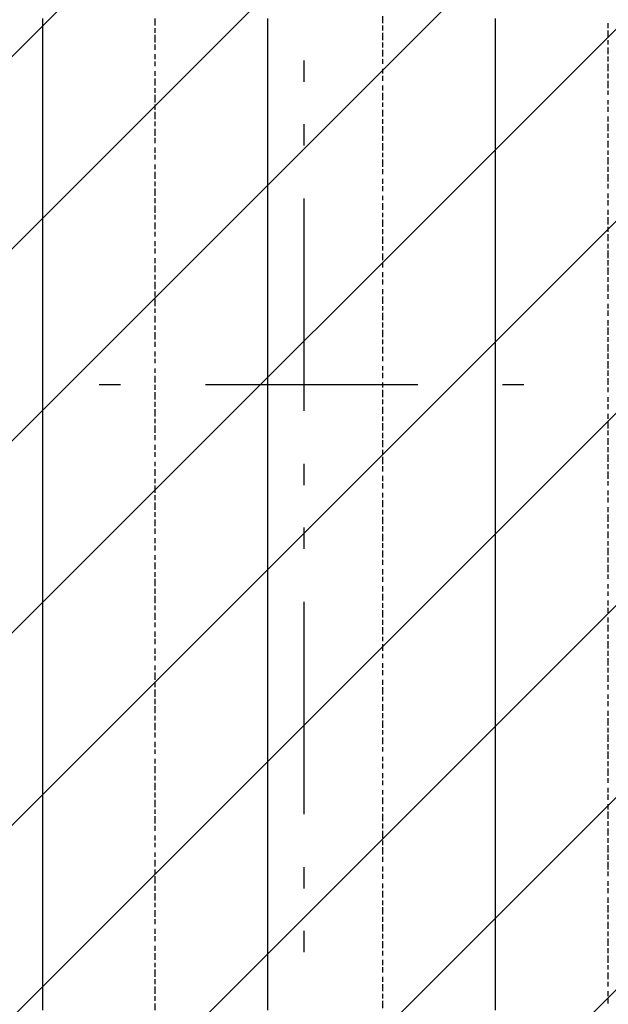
# Model space of a CAD drawing. Extents: x 997 to 109698, y 921 to 94021.
# Tile 655 of 656: x 31196 to 32235, y 51136 to 52876. Entities that reach past the tile are written whole.
import ezdxf

# ---------------------------------------------------------------- set-up
doc = ezdxf.new("R2010")
doc.units = 0
doc.header["$MEASUREMENT"] = 0
for name, color, linetype in [('12', 7, 'CONTINUOUS'), ('28', 7, 'CONTINUOUS'), ('40', 7, 'CONTINUOUS')]:
    doc.layers.add(name, color=color, linetype=linetype)

msp = doc.modelspace()

# ---------------------------------------------------------------- linework, layer by layer
at = {"layer": '12', "color": 1}
for p, q in [((31836.630503, 52881.563401), (31836.630503, 52869.563401)), ((31434.630503, 52877.563401), (31434.630503, 52865.563401)), ((31836.630503, 52865.563401), (31836.630503, 52856.563401)), ((32234.630503, 52869.563401), (32234.630503, 52860.563401)), ((31434.630503, 52860.563401), (31434.630503, 52852.563401)), ((31434.630503, 52848.563401), (31434.630503, 52835.563401)), ((31836.630503, 52852.563401), (31836.630503, 52839.563401)), ((32234.630503, 52856.563401), (32234.630503, 52843.563401)), ((31434.630503, 52831.563401), (31434.630503, 52822.563401)), ((31836.630503, 52835.563401), (31836.630503, 52826.563401)), ((32234.630503, 52839.563401), (32234.630503, 52831.563401)), ((32234.630503, 52826.563401), (32234.630503, 52814.563401)), ((31434.630503, 52814.563401), (31434.630503, 52805.563401)), ((31836.630503, 52822.563401), (31836.630503, 52810.563401)), ((32234.630503, 52810.563401), (32234.630503, 52801.563401)), ((31434.630503, 52801.563401), (31434.630503, 52793.563401)), ((31836.630503, 52805.563401), (31836.630503, 52797.563401)), ((32234.630503, 52797.563401), (32234.630503, 52784.563401)), ((31434.630503, 52784.563401), (31434.630503, 52776.563401)), ((31836.630503, 52788.563401), (31836.630503, 52780.563401)), ((31836.630503, 52776.563401), (31836.630503, 52767.563401)), ((32234.630503, 52780.563401), (32234.630503, 52771.563401)), ((31434.630503, 52771.563401), (31434.630503, 52759.563401)), ((31836.630503, 52759.563401), (31836.630503, 52750.563401)), ((32234.630503, 52767.563401), (32234.630503, 52754.563401)), ((31434.630503, 52754.563401), (31434.630503, 52746.563401)), ((31434.630503, 52742.563401), (31434.630503, 52729.563401)), ((31836.630503, 52746.563401), (31836.630503, 52733.563401)), ((32234.630503, 52750.563401), (32234.630503, 52742.563401)), ((31434.630503, 52725.563401), (31434.630503, 52716.563401)), ((31836.630503, 52729.563401), (31836.630503, 52721.563401)), ((32234.630503, 52733.563401), (32234.630503, 52725.563401)), ((31434.630503, 52712.563401), (31434.630503, 52699.563401)), ((31836.630503, 52716.563401), (31836.630503, 52704.563401)), ((32234.630503, 52721.563401), (32234.630503, 52712.563401)), ((31434.630503, 52695.563401), (31434.630503, 52687.563401)), ((31836.630503, 52699.563401), (31836.630503, 52691.563401)), ((31836.630503, 52687.563401), (31836.630503, 52674.563401)), ((32234.630503, 52704.563401), (32234.630503, 52695.563401)), ((32234.630503, 52691.563401), (32234.630503, 52678.563401)), ((31434.630503, 52682.563401), (31434.630503, 52670.563401)), ((31836.630503, 52670.563401), (31836.630503, 52661.563401)), ((32234.630503, 52674.563401), (32234.630503, 52666.563401)), ((31434.630503, 52666.563401), (31434.630503, 52657.563401)), ((31836.630503, 52657.563401), (31836.630503, 52644.563401)), ((32234.630503, 52661.563401), (32234.630503, 52649.563401)), ((31434.630503, 52649.563401), (31434.630503, 52640.563401)), ((31434.630503, 52636.563401), (31434.630503, 52628.563401)), ((31836.630503, 52640.563401), (31836.630503, 52632.563401)), ((32234.630503, 52644.563401), (32234.630503, 52636.563401)), ((31434.630503, 52619.563401), (31434.630503, 52611.563401)), ((31836.630503, 52628.563401), (31836.630503, 52615.563401)), ((32234.630503, 52632.563401), (32234.630503, 52619.563401)), ((31434.630503, 52606.563401), (31434.630503, 52594.563401)), ((31836.630503, 52611.563401), (31836.630503, 52602.563401)), ((32234.630503, 52615.563401), (32234.630503, 52606.563401)), ((32234.630503, 52602.563401), (32234.630503, 52589.563401)), ((31434.630503, 52589.563401), (31434.630503, 52581.563401)), ((31836.630503, 52594.563401), (31836.630503, 52585.563401)), ((32234.630503, 52585.563401), (32234.630503, 52577.563401)), ((31434.630503, 52577.563401), (31434.630503, 52564.563401)), ((31836.630503, 52581.563401), (31836.630503, 52572.563401)), ((32234.630503, 52568.563401), (32234.630503, 52560.563401)), ((31434.630503, 52560.563401), (31434.630503, 52551.563401)), ((31836.630503, 52564.563401), (31836.630503, 52556.563401)), ((31836.630503, 52551.563401), (31836.630503, 52539.563401)), ((32234.630503, 52556.563401), (32234.630503, 52547.563401)), ((31434.630503, 52547.563401), (31434.630503, 52534.563401)), ((31836.630503, 52534.563401), (31836.630503, 52526.563401)), ((32234.630503, 52539.563401), (32234.630503, 52530.563401)), ((31434.630503, 52530.563401), (31434.630503, 52522.563401)), ((31434.630503, 52517.563401), (31434.630503, 52505.563401)), ((31836.630503, 52522.563401), (31836.630503, 52509.563401)), ((32234.630503, 52526.563401), (32234.630503, 52513.563401)), ((31434.630503, 52500.563401), (31434.630503, 52492.563401)), ((31836.630503, 52505.563401), (31836.630503, 52496.563401)), ((32234.630503, 52509.563401), (32234.630503, 52500.563401)), ((32234.630503, 52496.563401), (32234.630503, 52484.563401)), ((31434.630503, 52484.563401), (31434.630503, 52475.563401)), ((31836.630503, 52492.563401), (31836.630503, 52479.563401)), ((32234.630503, 52479.563401), (32234.630503, 52471.563401)), ((31434.630503, 52471.563401), (31434.630503, 52462.563401)), ((31836.630503, 52475.563401), (31836.630503, 52467.563401)), ((31836.630503, 52462.563401), (31836.630503, 52450.563401)), ((32234.630503, 52467.563401), (32234.630503, 52454.563401)), ((31434.630503, 52454.563401), (31434.630503, 52445.563401)), ((31836.630503, 52445.563401), (31836.630503, 52437.563401)), ((32234.630503, 52450.563401), (32234.630503, 52441.563401)), ((31434.630503, 52441.563401), (31434.630503, 52429.563401)), ((31836.630503, 52429.563401), (31836.630503, 52420.563401)), ((32234.630503, 52437.563401), (32234.630503, 52424.563401)), ((31434.630503, 52424.563401), (31434.630503, 52416.563401)), ((31434.630503, 52412.563401), (31434.630503, 52399.563401)), ((31836.630503, 52416.563401), (31836.630503, 52407.563401)), ((32234.630503, 52420.563401), (32234.630503, 52412.563401)), ((31434.630503, 52395.563401), (31434.630503, 52386.563401)), ((31836.630503, 52399.563401), (31836.630503, 52390.563401)), ((32234.630503, 52407.563401), (32234.630503, 52395.563401)), ((31434.630503, 52382.563401), (31434.630503, 52369.563401)), ((31836.630503, 52386.563401), (31836.630503, 52373.563401)), ((32234.630503, 52390.563401), (32234.630503, 52382.563401)), ((31434.630503, 52365.563401), (31434.630503, 52357.563401)), ((31836.630503, 52369.563401), (31836.630503, 52361.563401)), ((31836.630503, 52357.563401), (31836.630503, 52344.563401)), ((32234.630503, 52373.563401), (32234.630503, 52365.563401)), ((32234.630503, 52361.563401), (32234.630503, 52352.563401)), ((31434.630503, 52352.563401), (31434.630503, 52340.563401)), ((31836.630503, 52340.563401), (31836.630503, 52331.563401)), ((32234.630503, 52344.563401), (32234.630503, 52335.563401)), ((31434.630503, 52335.563401), (31434.630503, 52327.563401)), ((31434.630503, 52323.563401), (31434.630503, 52310.563401)), ((31836.630503, 52327.563401), (31836.630503, 52314.563401)), ((32234.630503, 52331.563401), (32234.630503, 52318.563401)), ((31434.630503, 52306.563401), (31434.630503, 52297.563401)), ((31836.630503, 52310.563401), (31836.630503, 52302.563401)), ((32234.630503, 52314.563401), (32234.630503, 52306.563401)), ((31434.630503, 52289.563401), (31434.630503, 52280.563401)), ((31836.630503, 52297.563401), (31836.630503, 52285.563401)), ((32234.630503, 52302.563401), (32234.630503, 52289.563401)), ((31434.630503, 52276.563401), (31434.630503, 52268.563401)), ((31836.630503, 52280.563401), (31836.630503, 52272.563401)), ((32234.630503, 52285.563401), (32234.630503, 52276.563401)), ((32234.630503, 52272.563401), (32234.630503, 52259.563401)), ((31434.630503, 52259.563401), (31434.630503, 52251.563401)), ((31836.630503, 52263.563401), (31836.630503, 52255.563401)), ((32234.630503, 52255.563401), (32234.630503, 52246.563401)), ((31434.630503, 52246.563401), (31434.630503, 52234.563401)), ((31836.630503, 52251.563401), (31836.630503, 52242.563401)), ((32234.630503, 52242.563401), (32234.630503, 52230.563401)), ((31434.630503, 52230.563401), (31434.630503, 52221.563401)), ((31836.630503, 52234.563401), (31836.630503, 52225.563401)), ((31836.630503, 52221.563401), (31836.630503, 52208.563401)), ((32234.630503, 52225.563401), (32234.630503, 52217.563401)), ((31434.630503, 52217.563401), (31434.630503, 52204.563401)), ((31434.630503, 52200.563401), (31434.630503, 52191.563401)), ((31836.630503, 52204.563401), (31836.630503, 52196.563401)), ((32234.630503, 52208.563401), (32234.630503, 52200.563401)), ((31434.630503, 52187.563401), (31434.630503, 52174.563401)), ((31836.630503, 52191.563401), (31836.630503, 52179.563401)), ((32234.630503, 52196.563401), (32234.630503, 52187.563401)), ((31434.630503, 52170.563401), (31434.630503, 52162.563401)), ((31836.630503, 52174.563401), (31836.630503, 52166.563401)), ((32234.630503, 52179.563401), (32234.630503, 52170.563401)), ((32234.630503, 52166.563401), (32234.630503, 52153.563401)), ((31434.630503, 52158.563401), (31434.630503, 52145.563401)), ((31836.630503, 52162.563401), (31836.630503, 52149.563401)), ((32234.630503, 52149.563401), (32234.630503, 52141.563401)), ((31434.630503, 52141.563401), (31434.630503, 52132.563401)), ((31836.630503, 52145.563401), (31836.630503, 52136.563401)), ((31836.630503, 52132.563401), (31836.630503, 52120.563401)), ((32234.630503, 52136.563401), (32234.630503, 52124.563401)), ((31434.630503, 52124.563401), (31434.630503, 52115.563401)), ((31836.630503, 52115.563401), (31836.630503, 52107.563401)), ((32234.630503, 52120.563401), (32234.630503, 52111.563401)), ((31434.630503, 52111.563401), (31434.630503, 52103.563401)), ((31836.630503, 52103.563401), (31836.630503, 52090.563401)), ((32234.630503, 52107.563401), (32234.630503, 52094.563401)), ((31434.630503, 52094.563401), (31434.630503, 52086.563401)), ((31434.630503, 52081.563401), (31434.630503, 52069.563401)), ((31836.630503, 52086.563401), (31836.630503, 52077.563401)), ((32234.630503, 52090.563401), (32234.630503, 52081.563401)), ((31434.630503, 52064.563401), (31434.630503, 52056.563401)), ((31836.630503, 52069.563401), (31836.630503, 52060.563401)), ((32234.630503, 52077.563401), (32234.630503, 52064.563401)), ((31434.630503, 52052.563401), (31434.630503, 52039.563401)), ((31836.630503, 52056.563401), (31836.630503, 52047.563401)), ((32234.630503, 52060.563401), (32234.630503, 52052.563401)), ((31434.630503, 52035.563401), (31434.630503, 52026.563401)), ((31836.630503, 52039.563401), (31836.630503, 52031.563401)), ((31836.630503, 52026.563401), (31836.630503, 52014.563401)), ((32234.630503, 52043.563401), (32234.630503, 52035.563401)), ((32234.630503, 52031.563401), (32234.630503, 52022.563401)), ((31434.630503, 52022.563401), (31434.630503, 52009.563401)), ((31836.630503, 52009.563401), (31836.630503, 52001.563401)), ((32234.630503, 52014.563401), (32234.630503, 52005.563401)), ((31434.630503, 52005.563401), (31434.630503, 51997.563401)), ((31434.630503, 51992.563401), (31434.630503, 51980.563401)), ((31836.630503, 51997.563401), (31836.630503, 51984.563401)), ((32234.630503, 52001.563401), (32234.630503, 51988.563401)), ((31434.630503, 51976.563401), (31434.630503, 51967.563401)), ((31836.630503, 51980.563401), (31836.630503, 51971.563401)), ((32234.630503, 51984.563401), (32234.630503, 51976.563401)), ((31434.630503, 51959.563401), (31434.630503, 51950.563401)), ((31836.630503, 51967.563401), (31836.630503, 51954.563401)), ((32234.630503, 51971.563401), (32234.630503, 51959.563401)), ((31434.630503, 51946.563401), (31434.630503, 51937.563401)), ((31836.630503, 51950.563401), (31836.630503, 51942.563401)), ((32234.630503, 51954.563401), (32234.630503, 51946.563401)), ((32234.630503, 51942.563401), (32234.630503, 51929.563401)), ((31434.630503, 51929.563401), (31434.630503, 51921.563401)), ((31836.630503, 51937.563401), (31836.630503, 51925.563401)), ((32234.630503, 51925.563401), (32234.630503, 51916.563401)), ((31434.630503, 51916.563401), (31434.630503, 51904.563401)), ((31836.630503, 51921.563401), (31836.630503, 51912.563401)), ((32234.630503, 51912.563401), (32234.630503, 51899.563401)), ((31434.630503, 51899.563401), (31434.630503, 51891.563401)), ((31434.630503, 51887.563401), (31434.630503, 51874.563401)), ((31836.630503, 51904.563401), (31836.630503, 51895.563401)), ((31836.630503, 51891.563401), (31836.630503, 51882.563401)), ((32234.630503, 51895.563401), (32234.630503, 51887.563401)), ((31434.630503, 51870.563401), (31434.630503, 51861.563401)), ((31836.630503, 51874.563401), (31836.630503, 51865.563401)), ((32234.630503, 51878.563401), (32234.630503, 51870.563401)), ((31434.630503, 51857.563401), (31434.630503, 51844.563401)), ((31836.630503, 51861.563401), (31836.630503, 51849.563401)), ((32234.630503, 51865.563401), (32234.630503, 51857.563401)), ((31434.630503, 51840.563401), (31434.630503, 51832.563401)), ((31836.630503, 51844.563401), (31836.630503, 51836.563401)), ((32234.630503, 51849.563401), (32234.630503, 51840.563401)), ((32234.630503, 51836.563401), (32234.630503, 51827.563401)), ((31434.630503, 51827.563401), (31434.630503, 51815.563401)), ((31836.630503, 51832.563401), (31836.630503, 51819.563401)), ((32234.630503, 51819.563401), (32234.630503, 51810.563401)), ((31434.630503, 51810.563401), (31434.630503, 51802.563401)), ((31836.630503, 51815.563401), (31836.630503, 51806.563401)), ((31836.630503, 51802.563401), (31836.630503, 51789.563401)), ((32234.630503, 51806.563401), (32234.630503, 51794.563401)), ((31434.630503, 51794.563401), (31434.630503, 51785.563401)), ((31836.630503, 51785.563401), (31836.630503, 51777.563401)), ((32234.630503, 51789.563401), (32234.630503, 51781.563401)), ((31434.630503, 51781.563401), (31434.630503, 51772.563401)), ((31836.630503, 51772.563401), (31836.630503, 51760.563401)), ((32234.630503, 51777.563401), (32234.630503, 51764.563401)), ((31434.630503, 51764.563401), (31434.630503, 51755.563401)), ((31434.630503, 51751.563401), (31434.630503, 51743.563401)), ((31836.630503, 51755.563401), (31836.630503, 51747.563401)), ((32234.630503, 51760.563401), (32234.630503, 51751.563401)), ((31434.630503, 51734.563401), (31434.630503, 51726.563401)), ((31836.630503, 51738.563401), (31836.630503, 51730.563401)), ((32234.630503, 51747.563401), (32234.630503, 51734.563401)), ((31434.630503, 51722.563401), (31434.630503, 51709.563401)), ((31836.630503, 51726.563401), (31836.630503, 51717.563401)), ((32234.630503, 51730.563401), (32234.630503, 51722.563401)), ((32234.630503, 51717.563401), (32234.630503, 51705.563401)), ((31434.630503, 51705.563401), (31434.630503, 51696.563401)), ((31836.630503, 51709.563401), (31836.630503, 51700.563401)), ((31836.630503, 51696.563401), (31836.630503, 51683.563401)), ((32234.630503, 51700.563401), (32234.630503, 51692.563401)), ((31434.630503, 51692.563401), (31434.630503, 51679.563401)), ((31836.630503, 51679.563401), (31836.630503, 51671.563401)), ((32234.630503, 51683.563401), (32234.630503, 51675.563401)), ((31434.630503, 51675.563401), (31434.630503, 51666.563401)), ((31434.630503, 51662.563401), (31434.630503, 51650.563401)), ((31836.630503, 51666.563401), (31836.630503, 51654.563401)), ((32234.630503, 51671.563401), (32234.630503, 51662.563401)), ((31434.630503, 51645.563401), (31434.630503, 51637.563401)), ((31836.630503, 51650.563401), (31836.630503, 51641.563401)), ((32234.630503, 51654.563401), (32234.630503, 51645.563401)), ((31434.630503, 51633.563401), (31434.630503, 51620.563401)), ((31836.630503, 51637.563401), (31836.630503, 51624.563401)), ((32234.630503, 51641.563401), (32234.630503, 51628.563401)), ((31434.630503, 51616.563401), (31434.630503, 51607.563401)), ((31836.630503, 51620.563401), (31836.630503, 51612.563401)), ((32234.630503, 51624.563401), (32234.630503, 51616.563401)), ((32234.630503, 51612.563401), (32234.630503, 51599.563401)), ((31434.630503, 51599.563401), (31434.630503, 51590.563401)), ((31836.630503, 51607.563401), (31836.630503, 51595.563401)), ((32234.630503, 51595.563401), (32234.630503, 51586.563401)), ((31434.630503, 51586.563401), (31434.630503, 51578.563401)), ((31836.630503, 51590.563401), (31836.630503, 51582.563401)), ((32234.630503, 51582.563401), (32234.630503, 51569.563401)), ((31434.630503, 51569.563401), (31434.630503, 51561.563401)), ((31836.630503, 51573.563401), (31836.630503, 51565.563401)), ((31836.630503, 51561.563401), (31836.630503, 51552.563401)), ((32234.630503, 51565.563401), (32234.630503, 51556.563401)), ((31434.630503, 51556.563401), (31434.630503, 51544.563401)), ((31434.630503, 51539.563401), (31434.630503, 51531.563401)), ((31836.630503, 51544.563401), (31836.630503, 51535.563401)), ((32234.630503, 51552.563401), (32234.630503, 51539.563401)), ((31434.630503, 51527.563401), (31434.630503, 51514.563401)), ((31836.630503, 51531.563401), (31836.630503, 51523.563401)), ((32234.630503, 51535.563401), (32234.630503, 51527.563401)), ((31434.630503, 51510.563401), (31434.630503, 51501.563401)), ((31836.630503, 51514.563401), (31836.630503, 51506.563401)), ((32234.630503, 51518.563401), (32234.630503, 51510.563401)), ((32234.630503, 51506.563401), (32234.630503, 51497.563401)), ((31434.630503, 51497.563401), (31434.630503, 51484.563401)), ((31836.630503, 51501.563401), (31836.630503, 51489.563401)), ((32234.630503, 51489.563401), (32234.630503, 51480.563401)), ((31434.630503, 51480.563401), (31434.630503, 51472.563401)), ((31836.630503, 51484.563401), (31836.630503, 51476.563401)), ((31836.630503, 51472.563401), (31836.630503, 51459.563401)), ((32234.630503, 51476.563401), (32234.630503, 51463.563401)), ((31434.630503, 51468.563401), (31434.630503, 51455.563401)), ((31836.630503, 51455.563401), (31836.630503, 51446.563401)), ((32234.630503, 51459.563401), (32234.630503, 51451.563401)), ((31434.630503, 51451.563401), (31434.630503, 51442.563401)), ((31836.630503, 51442.563401), (31836.630503, 51429.563401)), ((32234.630503, 51446.563401), (32234.630503, 51434.563401)), ((31434.630503, 51434.563401), (31434.630503, 51425.563401)), ((31434.630503, 51421.563401), (31434.630503, 51413.563401)), ((31836.630503, 51425.563401), (31836.630503, 51417.563401)), ((32234.630503, 51429.563401), (32234.630503, 51421.563401)), ((32234.630503, 51417.563401), (32234.630503, 51404.563401)), ((31434.630503, 51404.563401), (31434.630503, 51396.563401)), ((31836.630503, 51413.563401), (31836.630503, 51400.563401)), ((32234.630503, 51400.563401), (32234.630503, 51391.563401)), ((31434.630503, 51391.563401), (31434.630503, 51379.563401)), ((31836.630503, 51396.563401), (31836.630503, 51387.563401)), ((32234.630503, 51387.563401), (32234.630503, 51374.563401)), ((31434.630503, 51374.563401), (31434.630503, 51366.563401)), ((31836.630503, 51379.563401), (31836.630503, 51370.563401)), ((31836.630503, 51366.563401), (31836.630503, 51357.563401)), ((32234.630503, 51370.563401), (32234.630503, 51362.563401)), ((31434.630503, 51362.563401), (31434.630503, 51349.563401)), ((31836.630503, 51349.563401), (31836.630503, 51341.563401)), ((32234.630503, 51353.563401), (32234.630503, 51345.563401)), ((31434.630503, 51345.563401), (31434.630503, 51336.563401)), ((31434.630503, 51332.563401), (31434.630503, 51319.563401)), ((31836.630503, 51336.563401), (31836.630503, 51324.563401)), ((32234.630503, 51341.563401), (32234.630503, 51332.563401)), ((31434.630503, 51315.563401), (31434.630503, 51307.563401)), ((31836.630503, 51319.563401), (31836.630503, 51311.563401)), ((32234.630503, 51324.563401), (32234.630503, 51315.563401)), ((31434.630503, 51302.563401), (31434.630503, 51290.563401)), ((31836.630503, 51307.563401), (31836.630503, 51294.563401)), ((32234.630503, 51311.563401), (32234.630503, 51298.563401)), ((31434.630503, 51286.563401), (31434.630503, 51277.563401)), ((31836.630503, 51290.563401), (31836.630503, 51281.563401)), ((32234.630503, 51294.563401), (32234.630503, 51286.563401)), ((32234.630503, 51281.563401), (32234.630503, 51269.563401)), ((31434.630503, 51269.563401), (31434.630503, 51260.563401)), ((31836.630503, 51277.563401), (31836.630503, 51264.563401)), ((32234.630503, 51264.563401), (32234.630503, 51256.563401)), ((31434.630503, 51256.563401), (31434.630503, 51247.563401)), ((31836.630503, 51260.563401), (31836.630503, 51252.563401)), ((31836.630503, 51247.563401), (31836.630503, 51235.563401)), ((32234.630503, 51252.563401), (32234.630503, 51239.563401)), ((31434.630503, 51239.563401), (31434.630503, 51230.563401)), ((31434.630503, 51226.563401), (31434.630503, 51214.563401)), ((31836.630503, 51230.563401), (31836.630503, 51222.563401)), ((32234.630503, 51235.563401), (32234.630503, 51226.563401)), ((31434.630503, 51209.563401), (31434.630503, 51201.563401)), ((31836.630503, 51214.563401), (31836.630503, 51205.563401)), ((32234.630503, 51222.563401), (32234.630503, 51209.563401)), ((31434.630503, 51197.563401), (31434.630503, 51184.563401)), ((31836.630503, 51201.563401), (31836.630503, 51192.563401)), ((32234.630503, 51205.563401), (32234.630503, 51197.563401)), ((32234.630503, 51192.563401), (32234.630503, 51180.563401)), ((31434.630503, 51180.563401), (31434.630503, 51171.563401)), ((31836.630503, 51184.563401), (31836.630503, 51175.563401)), ((32234.630503, 51175.563401), (32234.630503, 51167.563401)), ((31434.630503, 51167.563401), (31434.630503, 51154.563401)), ((31836.630503, 51171.563401), (31836.630503, 51159.563401)), ((32234.630503, 51159.563401), (32234.630503, 51150.563401)), ((31434.630503, 51150.563401), (31434.630503, 51142.563401)), ((31836.630503, 51154.563401), (31836.630503, 51146.563401)), ((31836.630503, 51142.563401), (31836.630503, 51129.563401)), ((32234.630503, 51146.563401), (32234.630503, 51137.563401)), ((31434.630503, 51137.563401), (31434.630503, 51125.563401))]:
    msp.add_line(p, q, dxfattribs=at)
at = {"layer": '12', "color": 5}
for p, q in [((31235.630503, 52877.563401), (31235.630503, 52865.563401)), ((31235.630503, 52865.563401), (31235.630503, 52856.563401)), ((31633.630503, 52877.563401), (31633.630503, 52865.563401)), ((31633.630503, 52865.563401), (31633.630503, 52856.563401)), ((32035.630503, 52877.563401), (32035.630503, 52865.563401)), ((32035.630503, 52865.563401), (32035.630503, 52856.563401)), ((31235.630503, 52856.563401), (31235.630503, 52848.563401)), ((31235.630503, 52848.563401), (31235.630503, 52835.563401)), ((31633.630503, 52856.563401), (31633.630503, 52843.563401)), ((32035.630503, 52856.563401), (32035.630503, 52843.563401)), ((31235.630503, 52835.563401), (31235.630503, 52826.563401)), ((31235.630503, 52826.563401), (31235.630503, 52814.563401)), ((31633.630503, 52843.563401), (31633.630503, 52835.563401)), ((31633.630503, 52835.563401), (31633.630503, 52826.563401)), ((31633.630503, 52826.563401), (31633.630503, 52814.563401)), ((32035.630503, 52843.563401), (32035.630503, 52835.563401)), ((32035.630503, 52835.563401), (32035.630503, 52826.563401)), ((32035.630503, 52826.563401), (32035.630503, 52814.563401)), ((31235.630503, 52814.563401), (31235.630503, 52805.563401)), ((31633.630503, 52814.563401), (31633.630503, 52805.563401)), ((32035.630503, 52814.563401), (32035.630503, 52805.563401)), ((31235.630503, 52805.563401), (31235.630503, 52797.563401)), ((31235.630503, 52797.563401), (31235.630503, 52784.563401)), ((31633.630503, 52805.563401), (31633.630503, 52797.563401)), ((31633.630503, 52797.563401), (31633.630503, 52784.563401)), ((32035.630503, 52805.563401), (32035.630503, 52797.563401)), ((32035.630503, 52797.563401), (32035.630503, 52784.563401)), ((31235.630503, 52784.563401), (31235.630503, 52776.563401)), ((31235.630503, 52776.563401), (31235.630503, 52767.563401)), ((31633.630503, 52784.563401), (31633.630503, 52776.563401)), ((31633.630503, 52776.563401), (31633.630503, 52767.563401)), ((32035.630503, 52784.563401), (32035.630503, 52776.563401)), ((32035.630503, 52776.563401), (32035.630503, 52767.563401)), ((31235.630503, 52767.563401), (31235.630503, 52754.563401)), ((31633.630503, 52767.563401), (31633.630503, 52754.563401)), ((32035.630503, 52767.563401), (32035.630503, 52754.563401)), ((31235.630503, 52754.563401), (31235.630503, 52746.563401)), ((31235.630503, 52746.563401), (31235.630503, 52738.563401)), ((31633.630503, 52754.563401), (31633.630503, 52746.563401)), ((31633.630503, 52746.563401), (31633.630503, 52738.563401)), ((32035.630503, 52754.563401), (32035.630503, 52746.563401)), ((32035.630503, 52746.563401), (32035.630503, 52733.563401)), ((31235.630503, 52738.563401), (31235.630503, 52725.563401)), ((31235.630503, 52725.563401), (31235.630503, 52716.563401)), ((31633.630503, 52738.563401), (31633.630503, 52725.563401)), ((31633.630503, 52725.563401), (31633.630503, 52716.563401)), ((32035.630503, 52733.563401), (32035.630503, 52725.563401)), ((32035.630503, 52725.563401), (32035.630503, 52716.563401)), ((31235.630503, 52716.563401), (31235.630503, 52704.563401)), ((31633.630503, 52716.563401), (31633.630503, 52704.563401)), ((32035.630503, 52716.563401), (32035.630503, 52704.563401)), ((31235.630503, 52704.563401), (31235.630503, 52695.563401)), ((31235.630503, 52695.563401), (31235.630503, 52687.563401)), ((31235.630503, 52687.563401), (31235.630503, 52674.563401)), ((31633.630503, 52704.563401), (31633.630503, 52695.563401)), ((31633.630503, 52695.563401), (31633.630503, 52687.563401)), ((31633.630503, 52687.563401), (31633.630503, 52674.563401)), ((32035.630503, 52704.563401), (32035.630503, 52695.563401)), ((32035.630503, 52695.563401), (32035.630503, 52687.563401)), ((32035.630503, 52687.563401), (32035.630503, 52674.563401)), ((31235.630503, 52674.563401), (31235.630503, 52666.563401)), ((31633.630503, 52674.563401), (31633.630503, 52666.563401)), ((32035.630503, 52674.563401), (32035.630503, 52666.563401)), ((31235.630503, 52666.563401), (31235.630503, 52657.563401)), ((31235.630503, 52657.563401), (31235.630503, 52644.563401)), ((31633.630503, 52666.563401), (31633.630503, 52657.563401)), ((31633.630503, 52657.563401), (31633.630503, 52644.563401)), ((32035.630503, 52666.563401), (32035.630503, 52657.563401)), ((32035.630503, 52657.563401), (32035.630503, 52644.563401)), ((31235.630503, 52644.563401), (31235.630503, 52636.563401)), ((31235.630503, 52636.563401), (31235.630503, 52628.563401)), ((31633.630503, 52644.563401), (31633.630503, 52636.563401)), ((31633.630503, 52636.563401), (31633.630503, 52628.563401)), ((32035.630503, 52644.563401), (32035.630503, 52636.563401)), ((32035.630503, 52636.563401), (32035.630503, 52623.563401)), ((31235.630503, 52628.563401), (31235.630503, 52615.563401)), ((31633.630503, 52628.563401), (31633.630503, 52615.563401)), ((32035.630503, 52623.563401), (32035.630503, 52615.563401)), ((31235.630503, 52615.563401), (31235.630503, 52606.563401)), ((31235.630503, 52606.563401), (31235.630503, 52594.563401)), ((31633.630503, 52615.563401), (31633.630503, 52606.563401)), ((31633.630503, 52606.563401), (31633.630503, 52594.563401)), ((32035.630503, 52615.563401), (32035.630503, 52606.563401)), ((32035.630503, 52606.563401), (32035.630503, 52594.563401)), ((31235.630503, 52594.563401), (31235.630503, 52585.563401)), ((31235.630503, 52585.563401), (31235.630503, 52577.563401)), ((31633.630503, 52594.563401), (31633.630503, 52585.563401)), ((31633.630503, 52585.563401), (31633.630503, 52577.563401)), ((32035.630503, 52594.563401), (32035.630503, 52585.563401)), ((32035.630503, 52585.563401), (32035.630503, 52577.563401)), ((31235.630503, 52577.563401), (31235.630503, 52564.563401)), ((31633.630503, 52577.563401), (31633.630503, 52564.563401)), ((32035.630503, 52577.563401), (32035.630503, 52564.563401)), ((31235.630503, 52564.563401), (31235.630503, 52556.563401)), ((31235.630503, 52556.563401), (31235.630503, 52547.563401)), ((31633.630503, 52564.563401), (31633.630503, 52556.563401)), ((31633.630503, 52556.563401), (31633.630503, 52547.563401)), ((32035.630503, 52564.563401), (32035.630503, 52556.563401)), ((32035.630503, 52556.563401), (32035.630503, 52547.563401)), ((31235.630503, 52547.563401), (31235.630503, 52534.563401)), ((31235.630503, 52534.563401), (31235.630503, 52526.563401)), ((31633.630503, 52547.563401), (31633.630503, 52534.563401)), ((31633.630503, 52534.563401), (31633.630503, 52526.563401)), ((32035.630503, 52547.563401), (32035.630503, 52534.563401)), ((32035.630503, 52534.563401), (32035.630503, 52526.563401)), ((31235.630503, 52526.563401), (31235.630503, 52517.563401)), ((31235.630503, 52517.563401), (31235.630503, 52505.563401)), ((31633.630503, 52526.563401), (31633.630503, 52517.563401)), ((31633.630503, 52517.563401), (31633.630503, 52505.563401)), ((32035.630503, 52526.563401), (32035.630503, 52517.563401)), ((32035.630503, 52517.563401), (32035.630503, 52505.563401)), ((31235.630503, 52505.563401), (31235.630503, 52496.563401)), ((31235.630503, 52496.563401), (31235.630503, 52488.563401)), ((31633.630503, 52505.563401), (31633.630503, 52496.563401)), ((31633.630503, 52496.563401), (31633.630503, 52484.563401)), ((32035.630503, 52505.563401), (32035.630503, 52496.563401)), ((32035.630503, 52496.563401), (32035.630503, 52484.563401)), ((31235.630503, 52488.563401), (31235.630503, 52475.563401)), ((31633.630503, 52484.563401), (31633.630503, 52475.563401)), ((32035.630503, 52484.563401), (32035.630503, 52475.563401)), ((31235.630503, 52475.563401), (31235.630503, 52467.563401)), ((31235.630503, 52467.563401), (31235.630503, 52454.563401)), ((31633.630503, 52475.563401), (31633.630503, 52467.563401)), ((31633.630503, 52467.563401), (31633.630503, 52454.563401)), ((32035.630503, 52475.563401), (32035.630503, 52467.563401)), ((32035.630503, 52467.563401), (32035.630503, 52454.563401)), ((31235.630503, 52454.563401), (31235.630503, 52445.563401)), ((31235.630503, 52445.563401), (31235.630503, 52437.563401)), ((31633.630503, 52454.563401), (31633.630503, 52445.563401)), ((31633.630503, 52445.563401), (31633.630503, 52437.563401)), ((32035.630503, 52454.563401), (32035.630503, 52445.563401)), ((32035.630503, 52445.563401), (32035.630503, 52437.563401)), ((31235.630503, 52437.563401), (31235.630503, 52424.563401)), ((31633.630503, 52437.563401), (31633.630503, 52424.563401)), ((32035.630503, 52437.563401), (32035.630503, 52424.563401)), ((31235.630503, 52424.563401), (31235.630503, 52416.563401)), ((31235.630503, 52416.563401), (31235.630503, 52407.563401)), ((31633.630503, 52424.563401), (31633.630503, 52416.563401)), ((31633.630503, 52416.563401), (31633.630503, 52407.563401)), ((32035.630503, 52424.563401), (32035.630503, 52416.563401)), ((32035.630503, 52416.563401), (32035.630503, 52407.563401)), ((31235.630503, 52407.563401), (31235.630503, 52395.563401)), ((31235.630503, 52395.563401), (31235.630503, 52386.563401)), ((31633.630503, 52407.563401), (31633.630503, 52395.563401)), ((31633.630503, 52395.563401), (31633.630503, 52386.563401)), ((32035.630503, 52407.563401), (32035.630503, 52395.563401)), ((32035.630503, 52395.563401), (32035.630503, 52386.563401)), ((31235.630503, 52386.563401), (31235.630503, 52378.563401)), ((31235.630503, 52378.563401), (31235.630503, 52365.563401)), ((31633.630503, 52386.563401), (31633.630503, 52373.563401)), ((32035.630503, 52386.563401), (32035.630503, 52373.563401)), ((31235.630503, 52365.563401), (31235.630503, 52357.563401)), ((31235.630503, 52357.563401), (31235.630503, 52344.563401)), ((31633.630503, 52373.563401), (31633.630503, 52365.563401)), ((31633.630503, 52365.563401), (31633.630503, 52357.563401)), ((31633.630503, 52357.563401), (31633.630503, 52344.563401)), ((32035.630503, 52373.563401), (32035.630503, 52365.563401)), ((32035.630503, 52365.563401), (32035.630503, 52357.563401)), ((32035.630503, 52357.563401), (32035.630503, 52344.563401)), ((31235.630503, 52344.563401), (31235.630503, 52335.563401)), ((31633.630503, 52344.563401), (31633.630503, 52335.563401)), ((32035.630503, 52344.563401), (32035.630503, 52335.563401)), ((31235.630503, 52335.563401), (31235.630503, 52327.563401)), ((31235.630503, 52327.563401), (31235.630503, 52314.563401)), ((31633.630503, 52335.563401), (31633.630503, 52327.563401)), ((31633.630503, 52327.563401), (31633.630503, 52314.563401)), ((32035.630503, 52335.563401), (32035.630503, 52327.563401)), ((32035.630503, 52327.563401), (32035.630503, 52314.563401)), ((31235.630503, 52314.563401), (31235.630503, 52306.563401)), ((31235.630503, 52306.563401), (31235.630503, 52297.563401)), ((31633.630503, 52314.563401), (31633.630503, 52306.563401)), ((31633.630503, 52306.563401), (31633.630503, 52297.563401)), ((32035.630503, 52314.563401), (32035.630503, 52306.563401)), ((32035.630503, 52306.563401), (32035.630503, 52297.563401)), ((31235.630503, 52297.563401), (31235.630503, 52285.563401)), ((31633.630503, 52297.563401), (31633.630503, 52285.563401)), ((32035.630503, 52297.563401), (32035.630503, 52285.563401)), ((31235.630503, 52285.563401), (31235.630503, 52276.563401)), ((31235.630503, 52276.563401), (31235.630503, 52268.563401)), ((31633.630503, 52285.563401), (31633.630503, 52276.563401)), ((31633.630503, 52276.563401), (31633.630503, 52263.563401)), ((32035.630503, 52285.563401), (32035.630503, 52276.563401)), ((32035.630503, 52276.563401), (32035.630503, 52263.563401)), ((31235.630503, 52268.563401), (31235.630503, 52255.563401)), ((31235.630503, 52255.563401), (31235.630503, 52246.563401)), ((31633.630503, 52263.563401), (31633.630503, 52255.563401)), ((31633.630503, 52255.563401), (31633.630503, 52246.563401)), ((32035.630503, 52263.563401), (32035.630503, 52255.563401)), ((32035.630503, 52255.563401), (32035.630503, 52246.563401)), ((31235.630503, 52246.563401), (31235.630503, 52234.563401)), ((31633.630503, 52246.563401), (31633.630503, 52234.563401)), ((32035.630503, 52246.563401), (32035.630503, 52234.563401)), ((31235.630503, 52234.563401), (31235.630503, 52225.563401)), ((31235.630503, 52225.563401), (31235.630503, 52217.563401)), ((31633.630503, 52234.563401), (31633.630503, 52225.563401)), ((31633.630503, 52225.563401), (31633.630503, 52217.563401)), ((32035.630503, 52234.563401), (32035.630503, 52225.563401)), ((32035.630503, 52225.563401), (32035.630503, 52217.563401)), ((31235.630503, 52217.563401), (31235.630503, 52204.563401)), ((31235.630503, 52204.563401), (31235.630503, 52196.563401)), ((31633.630503, 52217.563401), (31633.630503, 52204.563401)), ((31633.630503, 52204.563401), (31633.630503, 52196.563401)), ((32035.630503, 52217.563401), (32035.630503, 52204.563401)), ((32035.630503, 52204.563401), (32035.630503, 52196.563401)), ((31235.630503, 52196.563401), (31235.630503, 52187.563401)), ((31235.630503, 52187.563401), (31235.630503, 52174.563401)), ((31633.630503, 52196.563401), (31633.630503, 52187.563401)), ((31633.630503, 52187.563401), (31633.630503, 52174.563401)), ((32035.630503, 52196.563401), (32035.630503, 52187.563401)), ((32035.630503, 52187.563401), (32035.630503, 52174.563401)), ((31235.630503, 52174.563401), (31235.630503, 52166.563401)), ((31235.630503, 52166.563401), (31235.630503, 52158.563401)), ((31633.630503, 52174.563401), (31633.630503, 52166.563401)), ((31633.630503, 52166.563401), (31633.630503, 52158.563401)), ((32035.630503, 52174.563401), (32035.630503, 52166.563401)), ((32035.630503, 52166.563401), (32035.630503, 52153.563401)), ((31235.630503, 52158.563401), (31235.630503, 52145.563401)), ((31633.630503, 52158.563401), (31633.630503, 52145.563401)), ((32035.630503, 52153.563401), (32035.630503, 52145.563401)), ((31235.630503, 52145.563401), (31235.630503, 52136.563401)), ((31235.630503, 52136.563401), (31235.630503, 52124.563401)), ((31633.630503, 52145.563401), (31633.630503, 52136.563401)), ((31633.630503, 52136.563401), (31633.630503, 52124.563401)), ((32035.630503, 52145.563401), (32035.630503, 52136.563401)), ((32035.630503, 52136.563401), (32035.630503, 52124.563401)), ((31235.630503, 52124.563401), (31235.630503, 52115.563401)), ((31235.630503, 52115.563401), (31235.630503, 52107.563401)), ((31633.630503, 52124.563401), (31633.630503, 52115.563401)), ((31633.630503, 52115.563401), (31633.630503, 52107.563401)), ((32035.630503, 52124.563401), (32035.630503, 52115.563401)), ((32035.630503, 52115.563401), (32035.630503, 52107.563401)), ((31235.630503, 52107.563401), (31235.630503, 52094.563401)), ((31633.630503, 52107.563401), (31633.630503, 52094.563401)), ((32035.630503, 52107.563401), (32035.630503, 52094.563401)), ((31235.630503, 52094.563401), (31235.630503, 52086.563401)), ((31235.630503, 52086.563401), (31235.630503, 52077.563401)), ((31633.630503, 52094.563401), (31633.630503, 52086.563401)), ((31633.630503, 52086.563401), (31633.630503, 52077.563401)), ((32035.630503, 52094.563401), (32035.630503, 52086.563401)), ((32035.630503, 52086.563401), (32035.630503, 52077.563401)), ((31235.630503, 52077.563401), (31235.630503, 52064.563401)), ((31235.630503, 52064.563401), (31235.630503, 52056.563401)), ((31633.630503, 52077.563401), (31633.630503, 52064.563401)), ((31633.630503, 52064.563401), (31633.630503, 52056.563401)), ((32035.630503, 52077.563401), (32035.630503, 52064.563401)), ((32035.630503, 52064.563401), (32035.630503, 52056.563401)), ((31235.630503, 52056.563401), (31235.630503, 52047.563401)), ((31235.630503, 52047.563401), (31235.630503, 52035.563401)), ((31633.630503, 52056.563401), (31633.630503, 52047.563401)), ((31633.630503, 52047.563401), (31633.630503, 52035.563401)), ((32035.630503, 52056.563401), (32035.630503, 52043.563401)), ((31235.630503, 52035.563401), (31235.630503, 52026.563401)), ((31235.630503, 52026.563401), (31235.630503, 52014.563401)), ((31633.630503, 52035.563401), (31633.630503, 52026.563401)), ((31633.630503, 52026.563401), (31633.630503, 52014.563401)), ((32035.630503, 52043.563401), (32035.630503, 52035.563401)), ((32035.630503, 52035.563401), (32035.630503, 52026.563401)), ((32035.630503, 52026.563401), (32035.630503, 52014.563401)), ((31235.630503, 52014.563401), (31235.630503, 52005.563401)), ((31633.630503, 52014.563401), (31633.630503, 52005.563401)), ((32035.630503, 52014.563401), (32035.630503, 52005.563401)), ((31235.630503, 52005.563401), (31235.630503, 51997.563401)), ((31235.630503, 51997.563401), (31235.630503, 51984.563401)), ((31633.630503, 52005.563401), (31633.630503, 51997.563401)), ((31633.630503, 51997.563401), (31633.630503, 51984.563401)), ((32035.630503, 52005.563401), (32035.630503, 51997.563401)), ((32035.630503, 51997.563401), (32035.630503, 51984.563401)), ((31235.630503, 51984.563401), (31235.630503, 51976.563401)), ((31235.630503, 51976.563401), (31235.630503, 51967.563401)), ((31633.630503, 51984.563401), (31633.630503, 51976.563401)), ((31633.630503, 51976.563401), (31633.630503, 51967.563401)), ((32035.630503, 51984.563401), (32035.630503, 51976.563401)), ((32035.630503, 51976.563401), (32035.630503, 51967.563401)), ((31235.630503, 51967.563401), (31235.630503, 51954.563401)), ((31633.630503, 51967.563401), (31633.630503, 51954.563401)), ((32035.630503, 51967.563401), (32035.630503, 51954.563401)), ((31235.630503, 51954.563401), (31235.630503, 51946.563401)), ((31235.630503, 51946.563401), (31235.630503, 51937.563401)), ((31633.630503, 51954.563401), (31633.630503, 51946.563401)), ((31633.630503, 51946.563401), (31633.630503, 51937.563401)), ((32035.630503, 51954.563401), (32035.630503, 51946.563401)), ((32035.630503, 51946.563401), (32035.630503, 51937.563401)), ((31235.630503, 51937.563401), (31235.630503, 51925.563401)), ((31235.630503, 51925.563401), (31235.630503, 51916.563401)), ((31633.630503, 51937.563401), (31633.630503, 51925.563401)), ((31633.630503, 51925.563401), (31633.630503, 51916.563401)), ((32035.630503, 51937.563401), (32035.630503, 51925.563401)), ((32035.630503, 51925.563401), (32035.630503, 51916.563401)), ((31235.630503, 51916.563401), (31235.630503, 51908.563401)), ((31235.630503, 51908.563401), (31235.630503, 51895.563401)), ((31633.630503, 51916.563401), (31633.630503, 51904.563401)), ((32035.630503, 51916.563401), (32035.630503, 51904.563401)), ((31235.630503, 51895.563401), (31235.630503, 51887.563401)), ((31235.630503, 51887.563401), (31235.630503, 51874.563401)), ((31633.630503, 51904.563401), (31633.630503, 51895.563401)), ((31633.630503, 51895.563401), (31633.630503, 51887.563401)), ((31633.630503, 51887.563401), (31633.630503, 51874.563401)), ((32035.630503, 51904.563401), (32035.630503, 51895.563401)), ((32035.630503, 51895.563401), (32035.630503, 51887.563401)), ((32035.630503, 51887.563401), (32035.630503, 51874.563401)), ((31235.630503, 51874.563401), (31235.630503, 51865.563401)), ((31633.630503, 51874.563401), (31633.630503, 51865.563401)), ((32035.630503, 51874.563401), (32035.630503, 51865.563401)), ((31235.630503, 51865.563401), (31235.630503, 51857.563401)), ((31235.630503, 51857.563401), (31235.630503, 51844.563401)), ((31633.630503, 51865.563401), (31633.630503, 51857.563401)), ((31633.630503, 51857.563401), (31633.630503, 51844.563401)), ((32035.630503, 51865.563401), (32035.630503, 51857.563401)), ((32035.630503, 51857.563401), (32035.630503, 51844.563401)), ((31235.630503, 51844.563401), (31235.630503, 51836.563401)), ((31235.630503, 51836.563401), (31235.630503, 51827.563401)), ((31633.630503, 51844.563401), (31633.630503, 51836.563401)), ((31633.630503, 51836.563401), (31633.630503, 51827.563401)), ((32035.630503, 51844.563401), (32035.630503, 51836.563401)), ((32035.630503, 51836.563401), (32035.630503, 51827.563401)), ((31235.630503, 51827.563401), (31235.630503, 51815.563401)), ((31633.630503, 51827.563401), (31633.630503, 51815.563401)), ((32035.630503, 51827.563401), (32035.630503, 51815.563401)), ((31235.630503, 51815.563401), (31235.630503, 51806.563401)), ((31235.630503, 51806.563401), (31235.630503, 51798.563401)), ((31633.630503, 51815.563401), (31633.630503, 51806.563401)), ((31633.630503, 51806.563401), (31633.630503, 51794.563401)), ((32035.630503, 51815.563401), (32035.630503, 51806.563401)), ((32035.630503, 51806.563401), (32035.630503, 51794.563401)), ((31235.630503, 51798.563401), (31235.630503, 51785.563401)), ((31235.630503, 51785.563401), (31235.630503, 51777.563401)), ((31633.630503, 51794.563401), (31633.630503, 51785.563401)), ((31633.630503, 51785.563401), (31633.630503, 51777.563401)), ((32035.630503, 51794.563401), (32035.630503, 51785.563401)), ((32035.630503, 51785.563401), (32035.630503, 51777.563401)), ((31235.630503, 51777.563401), (31235.630503, 51764.563401)), ((31633.630503, 51777.563401), (31633.630503, 51764.563401)), ((32035.630503, 51777.563401), (32035.630503, 51764.563401)), ((31235.630503, 51764.563401), (31235.630503, 51755.563401)), ((31235.630503, 51755.563401), (31235.630503, 51747.563401)), ((31633.630503, 51764.563401), (31633.630503, 51755.563401)), ((31633.630503, 51755.563401), (31633.630503, 51747.563401)), ((32035.630503, 51764.563401), (32035.630503, 51755.563401)), ((32035.630503, 51755.563401), (32035.630503, 51747.563401)), ((31235.630503, 51747.563401), (31235.630503, 51734.563401)), ((31235.630503, 51734.563401), (31235.630503, 51726.563401)), ((31633.630503, 51747.563401), (31633.630503, 51734.563401)), ((31633.630503, 51734.563401), (31633.630503, 51726.563401)), ((32035.630503, 51747.563401), (32035.630503, 51734.563401)), ((32035.630503, 51734.563401), (32035.630503, 51726.563401)), ((31235.630503, 51726.563401), (31235.630503, 51717.563401)), ((31235.630503, 51717.563401), (31235.630503, 51705.563401)), ((31633.630503, 51726.563401), (31633.630503, 51717.563401)), ((31633.630503, 51717.563401), (31633.630503, 51705.563401)), ((32035.630503, 51726.563401), (32035.630503, 51717.563401)), ((32035.630503, 51717.563401), (32035.630503, 51705.563401)), ((31235.630503, 51705.563401), (31235.630503, 51696.563401)), ((31235.630503, 51696.563401), (31235.630503, 51688.563401)), ((31633.630503, 51705.563401), (31633.630503, 51696.563401)), ((31633.630503, 51696.563401), (31633.630503, 51683.563401)), ((32035.630503, 51705.563401), (32035.630503, 51696.563401)), ((32035.630503, 51696.563401), (32035.630503, 51683.563401)), ((31235.630503, 51688.563401), (31235.630503, 51675.563401)), ((31633.630503, 51683.563401), (31633.630503, 51675.563401)), ((32035.630503, 51683.563401), (32035.630503, 51675.563401)), ((31235.630503, 51675.563401), (31235.630503, 51666.563401)), ((31235.630503, 51666.563401), (31235.630503, 51654.563401)), ((31633.630503, 51675.563401), (31633.630503, 51666.563401)), ((31633.630503, 51666.563401), (31633.630503, 51654.563401)), ((32035.630503, 51675.563401), (32035.630503, 51666.563401)), ((32035.630503, 51666.563401), (32035.630503, 51654.563401)), ((31235.630503, 51654.563401), (31235.630503, 51645.563401)), ((31235.630503, 51645.563401), (31235.630503, 51637.563401)), ((31633.630503, 51654.563401), (31633.630503, 51645.563401)), ((31633.630503, 51645.563401), (31633.630503, 51637.563401)), ((32035.630503, 51654.563401), (32035.630503, 51645.563401)), ((32035.630503, 51645.563401), (32035.630503, 51637.563401)), ((31235.630503, 51637.563401), (31235.630503, 51624.563401)), ((31633.630503, 51637.563401), (31633.630503, 51624.563401)), ((32035.630503, 51637.563401), (32035.630503, 51624.563401)), ((31235.630503, 51624.563401), (31235.630503, 51616.563401)), ((31235.630503, 51616.563401), (31235.630503, 51607.563401)), ((31633.630503, 51624.563401), (31633.630503, 51616.563401)), ((31633.630503, 51616.563401), (31633.630503, 51607.563401)), ((32035.630503, 51624.563401), (32035.630503, 51616.563401)), ((32035.630503, 51616.563401), (32035.630503, 51607.563401)), ((31235.630503, 51607.563401), (31235.630503, 51595.563401)), ((31235.630503, 51595.563401), (31235.630503, 51586.563401)), ((31633.630503, 51607.563401), (31633.630503, 51595.563401)), ((31633.630503, 51595.563401), (31633.630503, 51586.563401)), ((32035.630503, 51607.563401), (32035.630503, 51595.563401)), ((32035.630503, 51595.563401), (32035.630503, 51586.563401)), ((31235.630503, 51586.563401), (31235.630503, 51578.563401)), ((31235.630503, 51578.563401), (31235.630503, 51565.563401)), ((31633.630503, 51586.563401), (31633.630503, 51578.563401)), ((31633.630503, 51578.563401), (31633.630503, 51565.563401)), ((32035.630503, 51586.563401), (32035.630503, 51573.563401)), ((31235.630503, 51565.563401), (31235.630503, 51556.563401)), ((31633.630503, 51565.563401), (31633.630503, 51556.563401)), ((32035.630503, 51573.563401), (32035.630503, 51565.563401)), ((32035.630503, 51565.563401), (32035.630503, 51556.563401)), ((31235.630503, 51556.563401), (31235.630503, 51544.563401)), ((31235.630503, 51544.563401), (31235.630503, 51535.563401)), ((31633.630503, 51556.563401), (31633.630503, 51544.563401)), ((31633.630503, 51544.563401), (31633.630503, 51535.563401)), ((32035.630503, 51556.563401), (32035.630503, 51544.563401)), ((32035.630503, 51544.563401), (32035.630503, 51535.563401)), ((31235.630503, 51535.563401), (31235.630503, 51527.563401)), ((31235.630503, 51527.563401), (31235.630503, 51514.563401)), ((31633.630503, 51535.563401), (31633.630503, 51527.563401)), ((31633.630503, 51527.563401), (31633.630503, 51514.563401)), ((32035.630503, 51535.563401), (32035.630503, 51527.563401)), ((32035.630503, 51527.563401), (32035.630503, 51514.563401)), ((31235.630503, 51514.563401), (31235.630503, 51506.563401)), ((31235.630503, 51506.563401), (31235.630503, 51497.563401)), ((31633.630503, 51514.563401), (31633.630503, 51506.563401)), ((31633.630503, 51506.563401), (31633.630503, 51497.563401)), ((32035.630503, 51514.563401), (32035.630503, 51506.563401)), ((32035.630503, 51506.563401), (32035.630503, 51497.563401)), ((31235.630503, 51497.563401), (31235.630503, 51484.563401)), ((31633.630503, 51497.563401), (31633.630503, 51484.563401)), ((32035.630503, 51497.563401), (32035.630503, 51484.563401)), ((31235.630503, 51484.563401), (31235.630503, 51476.563401)), ((31235.630503, 51476.563401), (31235.630503, 51468.563401)), ((31633.630503, 51484.563401), (31633.630503, 51476.563401)), ((31633.630503, 51476.563401), (31633.630503, 51468.563401)), ((32035.630503, 51484.563401), (32035.630503, 51476.563401)), ((32035.630503, 51476.563401), (32035.630503, 51463.563401)), ((31235.630503, 51468.563401), (31235.630503, 51455.563401)), ((31235.630503, 51455.563401), (31235.630503, 51446.563401)), ((31633.630503, 51468.563401), (31633.630503, 51455.563401)), ((31633.630503, 51455.563401), (31633.630503, 51446.563401)), ((32035.630503, 51463.563401), (32035.630503, 51455.563401)), ((32035.630503, 51455.563401), (32035.630503, 51446.563401)), ((31235.630503, 51446.563401), (31235.630503, 51434.563401)), ((31633.630503, 51446.563401), (31633.630503, 51434.563401)), ((32035.630503, 51446.563401), (32035.630503, 51434.563401)), ((31235.630503, 51434.563401), (31235.630503, 51425.563401)), ((31235.630503, 51425.563401), (31235.630503, 51417.563401)), ((31235.630503, 51417.563401), (31235.630503, 51404.563401)), ((31633.630503, 51434.563401), (31633.630503, 51425.563401)), ((31633.630503, 51425.563401), (31633.630503, 51417.563401)), ((31633.630503, 51417.563401), (31633.630503, 51404.563401)), ((32035.630503, 51434.563401), (32035.630503, 51425.563401)), ((32035.630503, 51425.563401), (32035.630503, 51417.563401)), ((32035.630503, 51417.563401), (32035.630503, 51404.563401)), ((31235.630503, 51404.563401), (31235.630503, 51396.563401)), ((31633.630503, 51404.563401), (31633.630503, 51396.563401)), ((32035.630503, 51404.563401), (32035.630503, 51396.563401)), ((31235.630503, 51396.563401), (31235.630503, 51387.563401)), ((31235.630503, 51387.563401), (31235.630503, 51374.563401)), ((31633.630503, 51396.563401), (31633.630503, 51387.563401)), ((31633.630503, 51387.563401), (31633.630503, 51374.563401)), ((32035.630503, 51396.563401), (32035.630503, 51387.563401)), ((32035.630503, 51387.563401), (32035.630503, 51374.563401)), ((31235.630503, 51374.563401), (31235.630503, 51366.563401)), ((31235.630503, 51366.563401), (31235.630503, 51357.563401)), ((31633.630503, 51374.563401), (31633.630503, 51366.563401)), ((31633.630503, 51366.563401), (31633.630503, 51357.563401)), ((32035.630503, 51374.563401), (32035.630503, 51366.563401)), ((32035.630503, 51366.563401), (32035.630503, 51357.563401)), ((31235.630503, 51357.563401), (31235.630503, 51345.563401)), ((31633.630503, 51357.563401), (31633.630503, 51345.563401)), ((32035.630503, 51357.563401), (32035.630503, 51345.563401)), ((31235.630503, 51345.563401), (31235.630503, 51336.563401)), ((31235.630503, 51336.563401), (31235.630503, 51328.563401)), ((31633.630503, 51345.563401), (31633.630503, 51336.563401)), ((31633.630503, 51336.563401), (31633.630503, 51324.563401)), ((32035.630503, 51345.563401), (32035.630503, 51336.563401)), ((32035.630503, 51336.563401), (32035.630503, 51324.563401)), ((31235.630503, 51328.563401), (31235.630503, 51315.563401)), ((31235.630503, 51315.563401), (31235.630503, 51307.563401)), ((31633.630503, 51324.563401), (31633.630503, 51315.563401)), ((31633.630503, 51315.563401), (31633.630503, 51307.563401)), ((32035.630503, 51324.563401), (32035.630503, 51315.563401)), ((32035.630503, 51315.563401), (32035.630503, 51307.563401)), ((31235.630503, 51307.563401), (31235.630503, 51294.563401)), ((31633.630503, 51307.563401), (31633.630503, 51294.563401)), ((32035.630503, 51307.563401), (32035.630503, 51294.563401)), ((31235.630503, 51294.563401), (31235.630503, 51286.563401)), ((31235.630503, 51286.563401), (31235.630503, 51277.563401)), ((31633.630503, 51294.563401), (31633.630503, 51286.563401)), ((31633.630503, 51286.563401), (31633.630503, 51277.563401)), ((32035.630503, 51294.563401), (32035.630503, 51286.563401)), ((32035.630503, 51286.563401), (32035.630503, 51277.563401)), ((31235.630503, 51277.563401), (31235.630503, 51264.563401)), ((31235.630503, 51264.563401), (31235.630503, 51256.563401)), ((31633.630503, 51277.563401), (31633.630503, 51264.563401)), ((31633.630503, 51264.563401), (31633.630503, 51256.563401)), ((32035.630503, 51277.563401), (32035.630503, 51264.563401)), ((32035.630503, 51264.563401), (32035.630503, 51256.563401)), ((31235.630503, 51256.563401), (31235.630503, 51247.563401)), ((31235.630503, 51247.563401), (31235.630503, 51235.563401)), ((31633.630503, 51256.563401), (31633.630503, 51247.563401)), ((31633.630503, 51247.563401), (31633.630503, 51235.563401)), ((32035.630503, 51256.563401), (32035.630503, 51247.563401)), ((32035.630503, 51247.563401), (32035.630503, 51235.563401)), ((31235.630503, 51235.563401), (31235.630503, 51226.563401)), ((31235.630503, 51226.563401), (31235.630503, 51218.563401)), ((31633.630503, 51235.563401), (31633.630503, 51226.563401)), ((31633.630503, 51226.563401), (31633.630503, 51214.563401)), ((32035.630503, 51235.563401), (32035.630503, 51226.563401)), ((32035.630503, 51226.563401), (32035.630503, 51214.563401)), ((31235.630503, 51218.563401), (31235.630503, 51205.563401)), ((31633.630503, 51214.563401), (31633.630503, 51205.563401)), ((32035.630503, 51214.563401), (32035.630503, 51205.563401)), ((31235.630503, 51205.563401), (31235.630503, 51197.563401)), ((31235.630503, 51197.563401), (31235.630503, 51184.563401)), ((31633.630503, 51205.563401), (31633.630503, 51197.563401)), ((31633.630503, 51197.563401), (31633.630503, 51184.563401)), ((32035.630503, 51205.563401), (32035.630503, 51197.563401)), ((32035.630503, 51197.563401), (32035.630503, 51184.563401)), ((31235.630503, 51184.563401), (31235.630503, 51175.563401)), ((31235.630503, 51175.563401), (31235.630503, 51167.563401)), ((31633.630503, 51184.563401), (31633.630503, 51175.563401)), ((31633.630503, 51175.563401), (31633.630503, 51167.563401)), ((32035.630503, 51184.563401), (32035.630503, 51175.563401)), ((32035.630503, 51175.563401), (32035.630503, 51167.563401)), ((31235.630503, 51167.563401), (31235.630503, 51154.563401)), ((31633.630503, 51167.563401), (31633.630503, 51154.563401)), ((32035.630503, 51167.563401), (32035.630503, 51154.563401)), ((31235.630503, 51154.563401), (31235.630503, 51146.563401)), ((31235.630503, 51146.563401), (31235.630503, 51137.563401)), ((31633.630503, 51154.563401), (31633.630503, 51146.563401)), ((31633.630503, 51146.563401), (31633.630503, 51137.563401)), ((32035.630503, 51154.563401), (32035.630503, 51146.563401)), ((32035.630503, 51146.563401), (32035.630503, 51137.563401)), ((31235.630503, 51137.563401), (31235.630503, 51125.563401)), ((31633.630503, 51137.563401), (31633.630503, 51125.563401)), ((32035.630503, 51137.563401), (32035.630503, 51125.563401))]:
    msp.add_line(p, q, dxfattribs=at)
at = {"layer": '28', "color": 2}
for p, q in [((36822.636205, 58450.918575), (14872.636205, 36500.918575)), ((36822.636205, 58111.50732), (14872.636205, 36161.50732)), ((36822.636205, 57772.096065), (14872.636205, 35822.096065)), ((14872.636205, 35482.68481), (36822.636205, 57432.68481)), ((15100.315887, 35370.953237), (36822.636205, 57093.273555)), ((15439.727142, 35370.953237), (36822.636205, 56753.8623)), ((15779.138397, 35370.953237), (36822.636205, 56414.451046)), ((16118.549652, 35370.953237), (36822.636205, 56075.039791)), ((16457.960907, 35370.953237), (36822.636205, 55735.628536))]:
    msp.add_line(p, q, dxfattribs=at)
at = {"layer": '28', "color": 4, "linetype": 'Continuous'}
for p, q in [((31373.630503, 52230.563401), (31336.130503, 52230.563401)), ((32086.130503, 52230.563401), (32048.630503, 52230.563401))]:
    msp.add_line(p, q, dxfattribs=at)
at = {"layer": '28', "color": 4}
msp.add_line((31898.630503, 52230.563401), (31523.630503, 52230.563401), dxfattribs=at)
at = {"layer": '40', "color": 8, "linetype": 'Continuous'}
for p, q in [((31697.636205, 52803.454238), (31697.636205, 52765.954238)), ((31697.636205, 52690.954238), (31697.636205, 52653.454238)), ((31697.636205, 52559.704238), (31697.636205, 52184.704238)), ((31697.636205, 52090.954238), (31697.636205, 52053.454238)), ((31697.636205, 51978.454238), (31697.636205, 51940.954238)), ((31697.636205, 51847.204238), (31697.636205, 51472.204238)), ((31697.636205, 51378.454238), (31697.636205, 51340.954238)), ((31697.636205, 51265.954238), (31697.636205, 51228.454238))]:
    msp.add_line(p, q, dxfattribs=at)

doc.saveas('drawing.dxf')
